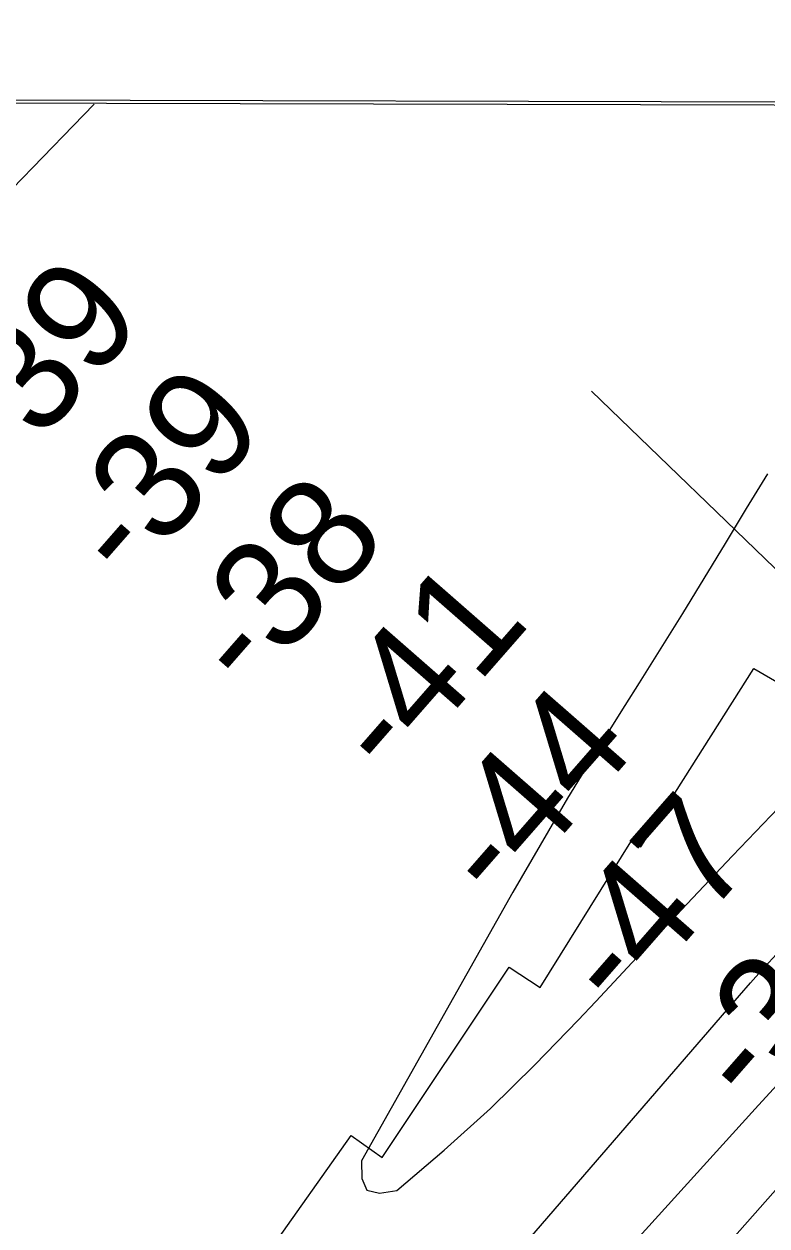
# Model space of a CAD drawing. Extents: x 3172231 to 3210228, y 940198 to 965780.
# Drawn here: x 3195359 to 3195815, y 963182 to 963919 of the extents above; entities that cross this region are included whole.
import ezdxf

# ---------------------------------------------------------------- set-up
doc = ezdxf.new("R2010")
doc.units = 0
for name, color, linetype in [('V-GRID-FRAM', 7, 'Continuous'), ('V-RIVR-RANG', 7, 'Continuous'), ('V-RRAP-RVMT', 7, 'Continuous'), ('V-TOPO-DPTH', 7, 'Continuous'), ('V-TOPO-MAJR', 7, 'Continuous'), ('V-TOPO-MINR', 7, 'Continuous')]:
    doc.layers.add(name, color=color, linetype=linetype)

msp = doc.modelspace()

# ---------------------------------------------------------------- linework, layer by layer
at = {"layer": 'V-GRID-FRAM'}
msp.add_lwpolyline([(3176539.592, 963919.479), (3207827.662, 963842.116), (3207790.623, 945652.442), (3176486.679, 945729.845), (3176539.592, 963919.479)], dxfattribs=at)
at = {"layer": 'V-RIVR-RANG'}
msp.add_line((3196224.771, 963193.695), (3195707.157, 963694.17), dxfattribs=at)
at = {"layer": 'V-RRAP-RVMT'}
for p, q in [((3195737.405, 963414.697), (3195806.785, 963524.008)), ((3195806.785, 963524.008), (3195829.687, 963510.801)), ((3195675.536, 963328.363), (3195731.216, 963417.709)), ((3195731.216, 963417.709), (3195737.405, 963414.697)), ((3195578.778, 963224.092), (3195656.603, 963340.823)), ((3195656.603, 963340.823), (3195675.536, 963328.363)), ((3195484.425, 963131.304), (3195559.639, 963237.5)), ((3195559.639, 963237.5), (3195578.778, 963224.092))]:
    msp.add_line(p, q, dxfattribs=at)
at = {"layer": 'V-TOPO-DPTH'}
for points in [[(3193958.235, 962605.607), (3194017.057, 962666.835), (3194075.456, 962728.466), (3194133.575, 962790.365), (3194543.947, 963230.449), (3194554.726, 963242.015), (3194565.501, 963253.584), (3194576.27, 963265.159), (3194587.035, 963276.738), (3194672.808, 963369.048), (3194726.734, 963426.517), (3194781.031, 963483.63), (3194835.885, 963540.208), (3194891.11, 963596.43), (3195084.896, 963791.792), (3195135.497, 963842.893), (3195163.749, 963871.489), (3196474.081, 963868.249)], [(3195283.604, 962683.15), (3195480.155, 962895.5), (3195542.47, 962963.042), (3195604.639, 963030.718), (3195666.589, 963098.595), (3195728.393, 963166.606), (3195807.468, 963253.905), (3195829.778, 963278.221), (3195852.293, 963302.344), (3195875.113, 963326.177), (3195898.138, 963349.818), (3196063.771, 963517.716), (3196474.081, 963868.249), (3196538.072, 963868.576)], [(3196474.081, 963868.249), (3196063.771, 963517.716), (3195898.138, 963349.818), (3195875.113, 963326.177), (3195852.293, 963302.344), (3195829.778, 963278.221), (3195807.468, 963253.905), (3195728.393, 963166.606), (3195666.589, 963098.595), (3195604.639, 963030.718), (3195542.47, 962963.042), (3195480.155, 962895.5), (3195283.604, 962683.15)], [(3195338.723, 962659.454), (3195360.175, 962683.863), (3195381.645, 962708.257), (3195403.141, 962732.627), (3195424.654, 962756.982), (3195866.748, 963256.923), (3195874.882, 963266.006), (3195883.09, 963275.021), (3195891.411, 963283.931), (3195899.806, 963292.773), (3195965.579, 963361.185), (3195991.45, 963387.706), (3196017.573, 963413.973), (3196044.075, 963439.858), (3196070.828, 963465.489), (3196097.893, 963490.795), (3196125.121, 963515.923), (3196152.593, 963540.784), (3196180.228, 963565.466), (3196285.139, 963658.252), (3196538.072, 963868.576), (3196594.425, 963868.921)], [(3196538.072, 963868.576), (3196285.139, 963658.252), (3196180.228, 963565.466), (3196152.593, 963540.784), (3196125.121, 963515.923), (3196097.893, 963490.795), (3196070.828, 963465.489), (3196044.075, 963439.858), (3196017.573, 963413.973), (3195991.45, 963387.706), (3195965.579, 963361.185), (3195899.806, 963292.773), (3195891.411, 963283.931), (3195883.09, 963275.021), (3195874.882, 963266.006), (3195866.748, 963256.923), (3195424.654, 962756.982), (3195403.141, 962732.627), (3195381.645, 962708.257), (3195360.175, 962683.863), (3195338.723, 962659.454)]]:
    msp.add_lwpolyline(points, dxfattribs=at)
at = {"layer": 'V-TOPO-MAJR'}
for points in [[(3195233.719, 962680.744), (3195368.634, 962831.744), (3195439.744, 962911.746), (3195510.579, 962991.991), (3195581, 963072.599), (3195651.145, 963153.45), (3195797.922, 963323.512), (3195804.598, 963331.154), (3195811.335, 963338.742), (3195818.161, 963346.248), (3195825.049, 963353.701), (3195885.061, 963417.861), (3195909.94, 963443.999), (3195935.117, 963469.842), (3195960.74, 963495.243), (3195986.66, 963520.349), (3196012.805, 963545.231), (3196038.952, 963570.112), (3196065.102, 963594.99), (3196091.254, 963619.866), (3196199.332, 963722.663), (3196279.716, 963798.73), (3196353.483, 963868.062)], [(3195401.922, 963870.415), (3195389.211, 963857.053), (3195314.514, 963780.143)]]:
    msp.add_lwpolyline(points, dxfattribs=at)
at = {"layer": 'V-TOPO-MINR'}
for points in [[(3195283.604, 962683.15), (3195480.155, 962895.5), (3195542.47, 962963.042), (3195604.639, 963030.718), (3195666.589, 963098.595), (3195728.393, 963166.606), (3195807.468, 963253.905), (3195829.778, 963278.221), (3195852.293, 963302.344), (3195875.113, 963326.177), (3195898.138, 963349.818), (3196063.771, 963517.716), (3196474.081, 963868.249)], [(3195338.723, 962659.454), (3195360.175, 962683.863), (3195381.645, 962708.257), (3195403.141, 962732.627), (3195424.654, 962756.982), (3195866.748, 963256.923), (3195874.882, 963266.006), (3195883.09, 963275.021), (3195891.411, 963283.931), (3195899.806, 963292.773), (3195965.579, 963361.185), (3195991.45, 963387.706), (3196017.573, 963413.973), (3196044.075, 963439.858), (3196070.828, 963465.489), (3196097.893, 963490.795), (3196125.121, 963515.923), (3196152.593, 963540.784), (3196180.228, 963565.466), (3196285.139, 963658.252), (3196538.072, 963868.576)], [(3195815.153, 963643.55), (3195802.021, 963622.186), (3195789.03, 963600.735), (3195776.06, 963579.271), (3195762.978, 963557.875), (3195749.728, 963536.584), (3195736.366, 963515.361), (3195727.469, 963501.353), (3195709.802, 963473.042), (3195692.439, 963444.549), (3195675.53, 963415.784), (3195658.924, 963386.838), (3195566.098, 963222.016), (3195566.23, 963211.188), (3195569.378, 963203.951), (3195577.05, 963202.098), (3195587.738, 963203.835), (3195616.787, 963228.63), (3195645.127, 963254.18), (3195672.404, 963280.864), (3195698.97, 963308.302), (3195709.667, 963319.81), (3195737.539, 963349.664), (3195765.498, 963379.437), (3195793.587, 963409.088), (3195821.762, 963438.656)]]:
    msp.add_lwpolyline(points, dxfattribs=at)

# ---------------------------------------------------------------- texts
at = {"layer": 'V-RIVR-RANG'}
for s, p in [('-39', (3195349.099, 963640.203)), ('-39', (3195423.872, 963573.803)), ('-38', (3195498.124, 963506.807)), ('-41', (3195584.881, 963454.106)), ('-44', (3195650.622, 963377.381)), ('-47', (3195725.22, 963310.782)), ('-31', (3195806.767, 963252.124))]:
    msp.add_text(s, height=67, rotation=48.82, dxfattribs=at).set_placement(p)

doc.saveas('drawing.dxf')
